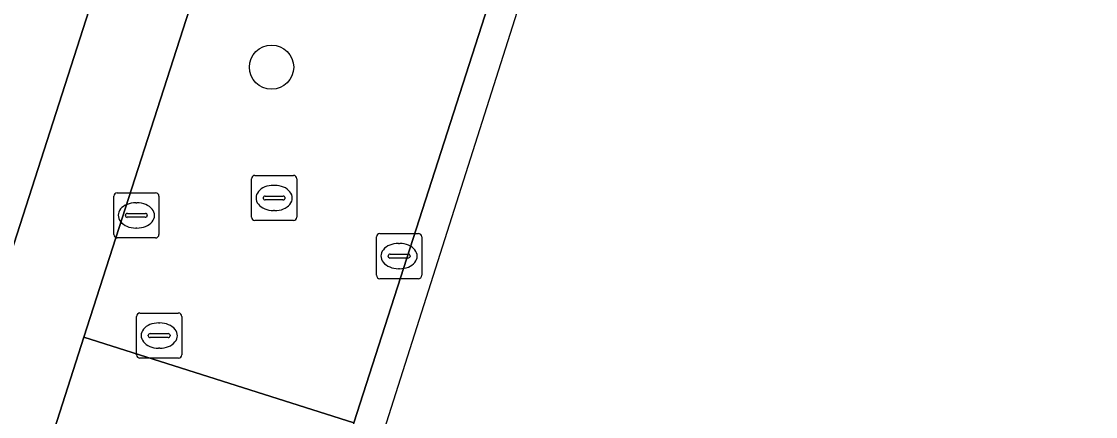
# Model space of a CAD drawing. Extents: x 160675 to 161153, y 383241 to 383714.
# Drawn here: x 161088.79 to 161112.56, y 383357.75 to 383366.49 of the extents above; entities that cross this region are included whole.
import ezdxf

# ---------------------------------------------------------------- set-up
doc = ezdxf.new("R2010")
doc.units = 0
for name, color, linetype in [('IMGEO_Berm_groen', 7, 'Continuous'), ('IMGEO_Boom', 7, 'Continuous'), ('IMGEO_Fietspad_gesloten', 7, 'Continuous'), ('IMGEO_Kolk', 7, 'Continuous'), ('IMGEO_Rijbaan_lokaal_open', 7, 'Continuous'), ('IMGEO_Rioolput', 7, 'Continuous'), ('IMGEO_Voetgangersgebied_open', 7, 'Continuous')]:
    doc.layers.add(name, color=color, linetype=linetype)

msp = doc.modelspace()

# ---------------------------------------------------------------- linework, layer by layer
at = {"layer": 'IMGEO_Berm_groen'}
msp.add_lwpolyline([(161103.103, 383379.257), (161097.142, 383381.223), (161096.168, 383378.107), (161098.896, 383377.19), (161095.543, 383366.745), (161092.79, 383367.643), (161090.169, 383359.505), (161096.146, 383357.606)], close=True, dxfattribs=at)
msp.add_lwpolyline([(161096.146, 383357.606), (161090.169, 383359.505), (161089.636, 383357.844), (161089.577, 383357.659), (161085.62, 383345.335), (161085.045, 383343.449), (161084.465, 383341.347)], dxfattribs=at)
at = {"layer": 'IMGEO_Boom'}
msp.add_circle((161094.323, 383365.48), 0.489, dxfattribs=at)
at = {"layer": 'IMGEO_Fietspad_gesloten'}
for points in [[(161136.323, 383508.668), (161135.437, 383505.693), (161134.331, 383502.407), (161133.4, 383500), (161132.165, 383496.809), (161130.173, 383491.135), (161127.208, 383481.818), (161122.498, 383467.015), (161120.382, 383460.363), (161120.37, 383460.302), (161118.601, 383455.071), (161118.548, 383454.992), (161111.242, 383432.14), (161095.589, 383383.263), (161087.624, 383358.486), (161087.564, 383358.301), (161083.78, 383346.529), (161083.048, 383344.18), (161082.416, 383341.836)], [(161084.465, 383341.347), (161085.045, 383343.449), (161085.62, 383345.335), (161089.577, 383357.659), (161089.636, 383357.844), (161090.169, 383359.505), (161092.79, 383367.643), (161096.168, 383378.107), (161097.142, 383381.223), (161101.56, 383395.014), (161113.225, 383431.432), (161120.279, 383453.425), (161120.819, 383455.108), (161122.052, 383458.909), (161122.383, 383459.936), (161125.007, 383468.087)]]:
    msp.add_lwpolyline(points, dxfattribs=at)
at = {"layer": 'IMGEO_Kolk'}
for p, q in [((161093.954, 383363.085), (161094.806, 383363.085)), ((161093.879, 383362.159), (161093.879, 383363.011)), ((161094.367, 383362.865), (161094.392, 383362.865)), ((161094.88, 383363.011), (161094.88, 383362.159)), ((161094.138, 383362.579), (161094.138, 383362.591)), ((161094.181, 383362.628), (161094.579, 383362.628)), ((161094.622, 383362.591), (161094.622, 383362.579)), ((161094.576, 383362.542), (161094.178, 383362.542)), ((161094.39, 383362.305), (161094.365, 383362.305)), ((161094.806, 383362.085), (161093.954, 383362.085)), ((161096.644, 383360.873), (161096.644, 383361.725)), ((161096.719, 383361.799), (161097.571, 383361.799)), ((161097.645, 383361.725), (161097.645, 383360.873)), ((161097.132, 383361.579), (161097.157, 383361.579)), ((161096.903, 383361.293), (161096.903, 383361.305)), ((161097.341, 383361.256), (161096.943, 383361.256)), ((161096.946, 383361.342), (161097.344, 383361.342)), ((161097.387, 383361.305), (161097.387, 383361.293)), ((161097.155, 383361.019), (161097.13, 383361.019)), ((161097.571, 383360.799), (161096.719, 383360.799))]:
    msp.add_line(p, q, dxfattribs=at)
for points in [[(161093.954, 383363.085), (161094.806, 383363.085)], [(161093.879, 383362.159), (161093.879, 383363.011)], [(161094.88, 383363.011), (161094.88, 383362.159)], [(161094.806, 383362.085), (161093.954, 383362.085)], [(161096.644, 383360.873), (161096.644, 383361.725)], [(161096.719, 383361.799), (161097.571, 383361.799)], [(161097.645, 383361.725), (161097.645, 383360.873)], [(161097.571, 383360.799), (161096.719, 383360.799)]]:
    msp.add_lwpolyline(points, dxfattribs=at)
for centre, radius, start, end in [((161093.956, 383363.009), 0.0765, 91.552, 178.448), ((161093.956, 383363.009), 0.0765, 91.552, 178.448), ((161094.804, 383363.009), 0.0765, 1.552, 88.448), ((161094.804, 383363.009), 0.0765, 1.552, 88.448), ((161094.178, 383362.588), 0.0403, 85.8775, 175.7526), ((161094.175, 383362.578), 0.0366, 178.938, 274.7102), ((161094.579, 383362.585), 0.043, 264.8664, 352.4533), ((161094.583, 383362.59), 0.0386, 1.7309, 96.639), ((161093.956, 383362.161), 0.0765, 181.552, 268.448), ((161093.956, 383362.161), 0.0765, 181.552, 268.448), ((161094.804, 383362.161), 0.0765, 271.552, 358.448), ((161094.804, 383362.161), 0.0765, 271.552, 358.448), ((161096.721, 383361.723), 0.0765, 91.552, 178.448), ((161096.721, 383361.723), 0.0765, 91.552, 178.448), ((161097.569, 383361.723), 0.0765, 1.552, 88.448), ((161097.569, 383361.723), 0.0765, 1.552, 88.448), ((161096.943, 383361.302), 0.0403, 85.8775, 175.7526), ((161096.94, 383361.292), 0.0366, 178.938, 274.7102), ((161097.344, 383361.299), 0.043, 264.8664, 352.4533), ((161097.348, 383361.304), 0.0386, 1.7309, 96.639), ((161096.721, 383360.875), 0.0765, 181.552, 268.448), ((161096.721, 383360.875), 0.0765, 181.552, 268.448), ((161097.569, 383360.875), 0.0765, 271.552, 358.448), ((161097.569, 383360.875), 0.0765, 271.552, 358.448)]:
    msp.add_arc(centre, radius, start, end, dxfattribs=at)
for centre, major_axis, ratio, start_param, end_param in [((161094.366, 383362.585), (-0.387, 0.002), 0.722429, 4.712389, 7.853982), ((161094.391, 383362.585), (-0.39, 0.002), 0.717154, 1.570796, 4.712389), ((161097.131, 383361.299), (-0.387, 0.002), 0.722429, 4.712389, 7.853982), ((161097.156, 383361.299), (-0.39, 0.002), 0.717154, 1.570796, 4.712389)]:
    msp.add_ellipse(centre, major_axis=major_axis, ratio=ratio, start_param=start_param, end_param=end_param, dxfattribs=at)
at = {"layer": 'IMGEO_Rijbaan_lokaal_open'}
msp.add_lwpolyline([(161090.326, 383337.057), (161091.959, 383342.19), (161108.08, 383392.862), (161108.114, 383392.971), (161107.563, 383393.154), (161103.103, 383379.257), (161096.146, 383357.606), (161089.61, 383337.285)], close=True, dxfattribs=at)
at = {"layer": 'IMGEO_Rioolput'}
for p, q in [((161090.83, 383361.774), (161090.83, 383362.626)), ((161090.905, 383362.7), (161091.757, 383362.7)), ((161091.831, 383362.626), (161091.831, 383361.774)), ((161091.318, 383362.48), (161091.343, 383362.48)), ((161091.089, 383362.194), (161091.089, 383362.206)), ((161091.527, 383362.157), (161091.129, 383362.157)), ((161091.132, 383362.243), (161091.53, 383362.243)), ((161091.573, 383362.206), (161091.573, 383362.194)), ((161091.341, 383361.92), (161091.316, 383361.92)), ((161091.757, 383361.7), (161090.905, 383361.7)), ((161091.336, 383359.113), (161091.336, 383359.965)), ((161091.411, 383360.039), (161092.263, 383360.039)), ((161092.337, 383359.965), (161092.337, 383359.113)), ((161091.824, 383359.819), (161091.849, 383359.819)), ((161091.595, 383359.533), (161091.595, 383359.545)), ((161092.033, 383359.496), (161091.635, 383359.496)), ((161091.638, 383359.582), (161092.036, 383359.582)), ((161092.079, 383359.545), (161092.079, 383359.533)), ((161091.847, 383359.259), (161091.822, 383359.259)), ((161092.263, 383359.039), (161091.411, 383359.039))]:
    msp.add_line(p, q, dxfattribs=at)
for points in [[(161090.83, 383361.774), (161090.83, 383362.626)], [(161090.905, 383362.7), (161091.757, 383362.7)], [(161091.831, 383362.626), (161091.831, 383361.774)], [(161091.757, 383361.7), (161090.905, 383361.7)], [(161091.336, 383359.113), (161091.336, 383359.965)], [(161091.411, 383360.039), (161092.263, 383360.039)], [(161092.337, 383359.965), (161092.337, 383359.113)], [(161092.263, 383359.039), (161091.411, 383359.039)]]:
    msp.add_lwpolyline(points, dxfattribs=at)
for centre, radius, start, end in [((161090.907, 383362.624), 0.0765, 91.552, 178.448), ((161090.907, 383362.624), 0.0765, 91.552, 178.448), ((161091.755, 383362.624), 0.0765, 1.552, 88.448), ((161091.755, 383362.624), 0.0765, 1.552, 88.448), ((161091.129, 383362.203), 0.0403, 85.8775, 175.7526), ((161091.126, 383362.193), 0.0366, 178.938, 274.7102), ((161091.53, 383362.2), 0.043, 264.8664, 352.4533), ((161091.534, 383362.205), 0.0386, 1.7309, 96.639), ((161090.907, 383361.776), 0.0765, 181.552, 268.448), ((161090.907, 383361.776), 0.0765, 181.552, 268.448), ((161091.755, 383361.776), 0.0765, 271.552, 358.448), ((161091.755, 383361.776), 0.0765, 271.552, 358.448), ((161091.413, 383359.963), 0.0765, 91.552, 178.448), ((161091.413, 383359.963), 0.0765, 91.552, 178.448), ((161092.261, 383359.963), 0.0765, 1.552, 88.448), ((161092.261, 383359.963), 0.0765, 1.552, 88.448), ((161091.635, 383359.542), 0.0403, 85.8775, 175.7526), ((161091.632, 383359.532), 0.0366, 178.938, 274.7102), ((161092.036, 383359.539), 0.043, 264.8664, 352.4533), ((161092.04, 383359.544), 0.0386, 1.7309, 96.639), ((161091.413, 383359.115), 0.0765, 181.552, 268.448), ((161091.413, 383359.115), 0.0765, 181.552, 268.448), ((161092.261, 383359.115), 0.0765, 271.552, 358.448), ((161092.261, 383359.115), 0.0765, 271.552, 358.448)]:
    msp.add_arc(centre, radius, start, end, dxfattribs=at)
for centre, major_axis, ratio, start_param, end_param in [((161091.317, 383362.2), (-0.387, 0.002), 0.722429, 4.712389, 7.853982), ((161091.342, 383362.2), (-0.39, 0.002), 0.717154, 1.570796, 4.712389), ((161091.823, 383359.539), (-0.387, 0.002), 0.722429, 4.712389, 7.853982), ((161091.848, 383359.539), (-0.39, 0.002), 0.717154, 1.570796, 4.712389)]:
    msp.add_ellipse(centre, major_axis=major_axis, ratio=ratio, start_param=start_param, end_param=end_param, dxfattribs=at)
at = {"layer": 'IMGEO_Voetgangersgebied_open'}
msp.add_lwpolyline([(161087.624, 383358.486), (161095.589, 383383.263), (161111.242, 383432.14)], dxfattribs=at)

doc.saveas('drawing.dxf')
